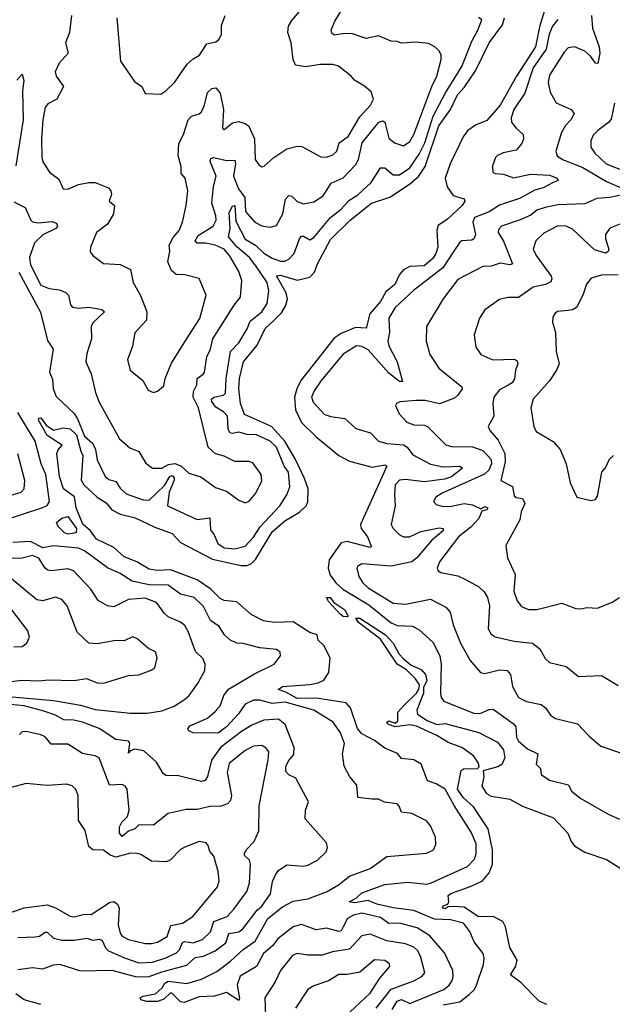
# Model space of a CAD drawing. Extents: x 1245515 to 1420776, y 606314 to 671314.
# Tile 310 of 385: x 1388513 to 1391356, y 648214 to 652936. Entities that reach past the tile are written whole.
import ezdxf

# ---------------------------------------------------------------- set-up
doc = ezdxf.new("R2010")
doc.units = 0

msp = doc.modelspace()

# ---------------------------------------------------------------- linework, layer by layer
at = {"layer": '0CON10XD'}
for points in [[(1388762.7, 652955), (1388753.1, 652875), (1388732.5, 652825), (1388745.5, 652775), (1388702.6, 652727.4), (1388683.8, 652685), (1388687.8, 652665), (1388724.4, 652615), (1388692.2, 652555), (1388648, 652532), (1388636, 652514), (1388624.7, 652455), (1388618, 652365), (1388620, 652275), (1388625, 652253.3), (1388657.1, 652205), (1388701.3, 652171.3), (1388722.5, 652125), (1388745, 652123.5), (1388795, 652145.5), (1388845, 652154.5), (1388875, 652154.4), (1388939.5, 652129.5), (1388950.5, 652115), (1388953.3, 652096.7), (1388943.3, 652065), (1388968, 652045), (1388963.1, 652005), (1388935.4, 651954.6), (1388881.5, 651915), (1388853.8, 651845), (1388852.3, 651822.3), (1388863.8, 651805), (1388915, 651766.2), (1388995, 651762.2), (1389045, 651737.5), (1389057.3, 651675), (1389092.6, 651612.6), (1389122.9, 651535), (1389121.4, 651495), (1389066, 651434), (1389055, 651370), (1389031.4, 651305), (1389044, 651255), (1389104, 651205), (1389129.7, 651159.7), (1389155, 651148), (1389175, 651154), (1389205, 651180), (1389211.9, 651215), (1389242, 651288), (1389311, 651399), (1389377.1, 651502.9), (1389408.5, 651615), (1389374.3, 651694.3), (1389305, 651711.9), (1389264.4, 651714.4), (1389242.2, 651732.2), (1389224.3, 651775), (1389234.2, 651825), (1389230, 651855), (1389249.2, 651890.9), (1389278.5, 651925), (1389294.4, 651964.4), (1389312.5, 652045), (1389319.5, 652115), (1389307.5, 652175), (1389288.3, 652198.3), (1389287.7, 652232.3), (1389273.2, 652285), (1389277.3, 652342.7), (1389299.2, 652385), (1389320.9, 652455), (1389337.8, 652472.2), (1389375, 652484.6), (1389385, 652494.4), (1389400, 652525), (1389415, 652586), (1389435, 652605.7), (1389455, 652608.1), (1389475, 652583.8), (1389491.1, 652505), (1389486.7, 652415), (1389495, 652408.8), (1389509.3, 652420.7), (1389535, 652441.5), (1389562.4, 652447.6), (1389595, 652438.2), (1389612.9, 652425), (1389639.3, 652365), (1389643.5, 652265), (1389660, 652240), (1389675, 652230.8), (1389686.8, 652233.2), (1389732, 652275), (1389795, 652316), (1389845, 652328.6), (1389866.8, 652326.8), (1389957.5, 652277.5), (1389985, 652275.6), (1390015, 652288.2), (1390034.5, 652305), (1390046.2, 652345), (1390089.2, 652375), (1390145, 652469.5), (1390196.9, 652525), (1390210, 652555), (1390199.4, 652589.4), (1390167.5, 652617.5), (1390120, 652645), (1390104, 652665), (1390042.8, 652712.8), (1390015, 652721.5), (1389955, 652721.4), (1389885, 652710), (1389837.3, 652717.3), (1389825.5, 652745.5), (1389816.4, 652825), (1389800, 652875), (1389803.1, 652905), (1389818.8, 652931.2), (1389855.4, 652974.6)], [(1389565, 651728.6), (1389520, 651805), (1389493.8, 651835), (1389451.9, 651855), (1389405, 651864.6), (1389364.1, 651864.1), (1389355.3, 651875), (1389369, 651901), (1389441.3, 651945), (1389455.6, 651974.4), (1389454.8, 651995), (1389435.6, 652055), (1389443.4, 652135), (1389455.2, 652185), (1389426.8, 652255), (1389430.3, 652269.7), (1389445.4, 652274.6), (1389505, 652260.5), (1389545, 652261.4), (1389548.8, 652245), (1389539.4, 652185), (1389563.9, 652125), (1389592.8, 652082.8), (1389596.9, 652015), (1389642.2, 651965), (1389675, 651947.7), (1389715, 651941.1), (1389745, 651948.6), (1389775.8, 652004.2), (1389788.2, 652075), (1389805, 652091.9), (1389819.1, 652089.1), (1389845, 652064.4), (1389875, 652051.9), (1389925, 652062.7), (1389969.5, 652090.5), (1390008.3, 652151.7), (1390065, 652177.7), (1390125, 652240), (1390138.2, 652265), (1390156.9, 652345), (1390237.1, 652445), (1390255, 652451.2), (1390264.7, 652444.7), (1390285, 652367.5), (1390311.4, 652345), (1390355, 652330.5), (1390385, 652350.9), (1390405, 652385.6), (1390490, 652615), (1390514.7, 652665), (1390535.4, 652745), (1390534.6, 652765), (1390525, 652785.6), (1390505, 652806.2), (1390475, 652820.8), (1390415, 652827.9), (1390345, 652823.3), (1390325, 652831.4), (1390295, 652832.2), (1390235, 652857.5), (1390175, 652845.2), (1390105, 652869.7), (1390061.9, 652868.1), (1390021.8, 652861.8), (1390010.5, 652870.5), (1390008.1, 652885), (1390025, 652928), (1390054.3, 652975)], [(1391035.6, 652995), (1391007.8, 652902.2), (1390988, 652805), (1390896, 652665), (1390818, 652525), (1390755, 652452.3), (1390700, 652430), (1390663.8, 652405), (1390642.7, 652377.3), (1390578.8, 652245), (1390554.7, 652175), (1390563.6, 652133.6), (1390592.9, 652092.9), (1390646.4, 652076.4), (1390648.9, 652065), (1390636, 652045), (1390565, 651978.5), (1390521.5, 651948.5), (1390515.2, 651924.8), (1390518.7, 651845), (1390510.4, 651815), (1390495, 651790.9), (1390453.8, 651755), (1390385, 651751.3), (1390354.6, 651735.4), (1390336, 651714), (1390312.6, 651665), (1390269.4, 651630.6), (1390245, 651583.7), (1390193.5, 651525), (1390175, 651455.5), (1390125, 651460), (1390055, 651430.9), (1390022.2, 651407.8), (1389862.7, 651205), (1389843.2, 651165), (1389832.3, 651125), (1389836.9, 651065), (1389865, 651003.3), (1389935.5, 650935.5), (1390045, 650846.2), (1390095, 650817.7), (1390205, 650789.2), (1390265, 650800.5), (1390274.2, 650795), (1390149.2, 650515), (1390151.6, 650495), (1390182.7, 650455), (1390199.5, 650410.5), (1390195, 650404.5), (1390085, 650433.9), (1390055, 650426.8), (1389998.7, 650345), (1389992.5, 650305), (1390002.2, 650272.2), (1390030.3, 650235), (1390063.2, 650205), (1390188.8, 650128.8), (1390295, 650042.7), (1390325, 650030.5), (1390397.5, 650027.5), (1390429.4, 650009.4), (1390495, 649950), (1390529, 649885), (1390534.8, 649845), (1390531.8, 649705), (1390535.5, 649685), (1390547.4, 649667.4), (1390695, 649608.7), (1390725, 649609.4), (1390765, 649626.8), (1390785, 649628.8), (1390881, 649561), (1390893.9, 649545), (1390896.9, 649495), (1390905.9, 649475), (1390949.1, 649439.1), (1390999.1, 649415), (1390990.6, 649365), (1391012, 649345), (1391015.8, 649315), (1391055, 649287.9), (1391145.5, 649265.5), (1391161.2, 649235), (1391205, 649201.4), (1391336.2, 649125), (1391390.9, 649100.9)], [(1390545, 648210.7), (1390625, 648225.9), (1390669.8, 648260.2), (1390694.6, 648285), (1390705.3, 648305), (1390738.7, 648405), (1390741.2, 648435), (1390736.7, 648456.7), (1390693.4, 648513.4), (1390673.3, 648563.3), (1390642, 648602), (1390579.4, 648619.4), (1390502.7, 648622.7), (1390405, 648664.1), (1390305, 648676.3), (1390226, 648694), (1390185, 648710.9), (1390120.9, 648700.9), (1390093.8, 648705), (1390127.2, 648722.8), (1390155, 648748.7), (1390265, 648787.7), (1390375, 648800), (1390465, 648789.8), (1390485, 648794.2), (1390661.9, 648875), (1390695, 648909.4), (1390702.6, 648937.4), (1390703.4, 648983.4), (1390678.9, 649038.9), (1390597, 649167), (1390555, 649245.9), (1390510.8, 649270.9), (1390470, 649285), (1390440, 649365), (1390405, 649386.2), (1390345, 649392.9), (1390326.2, 649416.2), (1390265, 649441.8), (1390215, 649479.1), (1390155, 649510.5), (1390134.4, 649535.6), (1390101.1, 649635), (1390079.4, 649659.4), (1389937.8, 649682.3), (1389845, 649680.8), (1389790.7, 649710.7), (1389753.2, 649723.2), (1389775, 649738.4), (1389905, 649747.9), (1389945.6, 649755), (1389972.1, 649767.9), (1389996.5, 649805), (1390002.7, 649875), (1389972.5, 649935), (1389945, 649960), (1389940, 649985), (1389905, 649997.1), (1389825, 650047.9), (1389735, 650044.2), (1389682.8, 650052.8), (1389623.5, 650083.5), (1389555, 650144.1), (1389495, 650150.4), (1389475, 650159.6), (1389431.2, 650205), (1389365, 650249.5), (1389237.1, 650297.1), (1389175, 650294.5), (1389135, 650300.5), (1389075, 650335.5), (1389015, 650360), (1388964.3, 650404.3), (1388881.9, 650445), (1388852.5, 650485), (1388815.6, 650515.6), (1388783.9, 650593.9), (1388776.8, 650646.8), (1388723.5, 650685), (1388704, 650745), (1388691.8, 650855), (1388697.6, 650872.4), (1388716.7, 650895), (1388645, 650942), (1388603.9, 651015), (1388605.8, 651024.2), (1388615, 651025.6), (1388640.4, 650990.4), (1388675, 650967.5), (1388721.5, 650978.5), (1388755, 650973.3), (1388786.1, 650945), (1388806, 650866), (1388816.9, 650845), (1388807.7, 650727.7), (1388820.4, 650705), (1388885.9, 650645.9), (1388927.9, 650617.9), (1388955, 650584.7), (1388995, 650564.7), (1389067.4, 650547.4), (1389162.2, 650502.2), (1389245, 650471.1), (1389285, 650428), (1389438.5, 650348.5), (1389575, 650318.7), (1389605, 650318.5), (1389625, 650327), (1389645, 650347.1), (1389725, 650479.8), (1389785, 650532.5), (1389856.2, 650573.8), (1389888.2, 650605), (1389896.3, 650623.7), (1389897.7, 650685), (1389880.3, 650735), (1389837.1, 650827.1), (1389785.3, 650915), (1389721.2, 650985), (1389592.7, 651042.7), (1389572.2, 651095), (1389565.2, 651165), (1389567.9, 651215), (1389587.6, 651295), (1389652.1, 651375), (1389691.4, 651455), (1389735, 651494.3), (1389769.8, 651530.2), (1389788, 651562), (1389797.6, 651595), (1389791.1, 651625), (1389745, 651707.1), (1389765, 651710.8), (1389845, 651686.7), (1389905, 651700.9), (1389927.3, 651725), (1389941.6, 651765), (1390005, 651880.8), (1390098.6, 651975), (1390201.8, 652055), (1390288.5, 652085), (1390382.8, 652147.2), (1390426, 652184), (1390458.2, 652231.8), (1390523.6, 652426.4), (1390579.4, 652505), (1390613.5, 652575), (1390645, 652610.2), (1390699.6, 652690.4), (1390765, 652825.3), (1390829.2, 652910.8), (1390839.7, 652945)], [(1388980, 652945), (1388997, 652737), (1389065, 652640), (1389100, 652615), (1389115, 652582.5), (1389190.7, 652579.3), (1389215, 652593.8), (1389256, 652635), (1389317.1, 652722.9), (1389345, 652748), (1389376.7, 652765), (1389410.5, 652819.5), (1389455, 652830), (1389469.2, 652840.8), (1389481.2, 652865), (1389482.3, 652907.7), (1389498.8, 652955)], [(1389645.6, 651755.6), (1389615.7, 651795.7), (1389555, 651846.6), (1389515.8, 651895), (1389523.9, 651935), (1389518.8, 652011.2), (1389535, 652041.8), (1389545.2, 652045), (1389550.1, 651970.1), (1389595, 651883.3), (1389645, 651853.6), (1389685, 651815.9), (1389725, 651792.2), (1389765, 651777.4), (1389785, 651778.2), (1389805, 651786.6), (1389830.8, 651815), (1389855, 651884.3), (1389865, 651897.3), (1389875, 651898.2), (1389905, 651880.4), (1389925, 651890.9), (1390005, 651986.6), (1390055, 652027.6), (1390091.7, 652068.3), (1390135, 652095.2), (1390200, 652155), (1390244.3, 652225.7), (1390265, 652225.3), (1390305, 652191.9), (1390335, 652191.6), (1390385, 652225.7), (1390429.6, 652290.4), (1390456.9, 652345), (1390496.9, 652473.1), (1390556.7, 652585), (1390635, 652710.4), (1390683.6, 652836.4), (1390711.1, 652885), (1390730, 652935), (1390715, 652945.5)], [(1391095, 652936.1), (1391068.7, 652905), (1391053.3, 652866.7), (1391039.6, 652795), (1390976, 652704), (1390937, 652583), (1390883.2, 652505), (1390871.8, 652465), (1390872.7, 652445), (1390894.4, 652415), (1390928.6, 652385), (1390930.5, 652365), (1390922, 652342), (1390895, 652310.4), (1390832.7, 652297.3), (1390805.5, 652284.5), (1390795.6, 652274.4), (1390781.1, 652235), (1390783.3, 652205), (1390795, 652198.2), (1390835, 652194.5), (1390882.3, 652177.7), (1390964.7, 652194.7), (1391055, 652190), (1391092.5, 652175), (1391096.2, 652165), (1391072, 652155), (1391025, 652129.7), (1390985, 652118.9), (1390911.1, 652078.9), (1390815, 652045.6), (1390765, 652014.8), (1390695, 651987.7), (1390687.3, 651965), (1390700, 651905), (1390694.4, 651885.6), (1390682.4, 651877.6), (1390635, 651875.3), (1390625, 651868.5), (1390542.9, 651745), (1390403.3, 651636.7), (1390315, 651555.6), (1390284, 651505), (1390287.3, 651435), (1390279.6, 651395), (1390285, 651371.9), (1390324.4, 651295), (1390350, 651200), (1390335, 651200.6), (1390285, 651240), (1390185, 651351.9)], [(1391256.2, 652955), (1391260.8, 652895), (1391293.5, 652805), (1391296.4, 652775), (1391287.5, 652725), (1391275, 652727.1), (1391251.5, 652761.5), (1391225.2, 652785.2), (1391175, 652805.3), (1391145, 652801.2), (1391125, 652780.5), (1391055, 652670), (1391048.2, 652635), (1391057.9, 652587.9), (1391086.9, 652536.9), (1391159.2, 652505), (1391173.1, 652485), (1391157.9, 652455), (1391131.5, 652428.5), (1391112.4, 652395), (1391086.1, 652305), (1391092.4, 652282.4), (1391116.9, 652265), (1391215, 652226.1), (1391329, 652159), (1391410, 652125)], [(1388500.3, 652645), (1388525, 652673.8), (1388533.3, 652643.3), (1388527.7, 652595), (1388530.6, 652455), (1388494.2, 652235)], [(1391366.2, 652535), (1391350.6, 652459.4), (1391337.8, 652442.2), (1391286.7, 652405), (1391265, 652381.4), (1391252.7, 652355), (1391253.6, 652325), (1391272.7, 652295), (1391327.3, 652245), (1391425, 652205.5)], [(1391405, 652095.7), (1391345, 652082.5), (1391282.3, 652077.7), (1391225, 652051.9), (1391095, 652047), (1391035, 652035.7), (1390995, 652021.5), (1390965, 651998.6), (1390915, 651975.3), (1390825, 651946.2), (1390811.2, 651928.8), (1390808.9, 651915), (1390834.1, 651874.1), (1390877.8, 651765), (1390865, 651760), (1390818.4, 651768.4), (1390775, 651753.8), (1390735, 651752.7), (1390615, 651689.2), (1390545, 651597.1), (1390464.6, 651465), (1390463.4, 651393.4), (1390480.3, 651330.3), (1390524.3, 651265), (1390634, 651175), (1390636, 651165), (1390615.6, 651135), (1390599.3, 651120.7), (1390526.9, 651093.1), (1390458.6, 651108.6), (1390415, 651108.6), (1390337.2, 651102.8), (1390321.4, 651095), (1390316.9, 651085), (1390334.4, 651045), (1390370.9, 651005), (1390405, 650992.4), (1390455, 650990.8), (1390470.6, 650985), (1390557.2, 650897.2), (1390585, 650889.1), (1390686.5, 650886.5), (1390735, 650869.2), (1390775, 650826), (1390777, 650805), (1390763.3, 650775), (1390743.8, 650756.2), (1390540.5, 650665), (1390510, 650645), (1390499.4, 650625), (1390510.7, 650610.7), (1390545, 650601.6), (1390585, 650602.5), (1390646.2, 650616.2), (1390685, 650609.3), (1390725, 650589.2), (1390745, 650600.7), (1390759.2, 650595), (1390754.2, 650585), (1390731.2, 650578.8), (1390716.3, 650543.7), (1390677.9, 650502.1), (1390619.1, 650455), (1390527.1, 650335), (1390515.5, 650305), (1390521.7, 650291.7), (1390534, 650284), (1390615, 650268.2), (1390655, 650250), (1390715.8, 650215), (1390741.5, 650191.5), (1390758.2, 650165), (1390768, 650125), (1390760.8, 650015), (1390775, 649988.1), (1390795, 649975.5), (1390885, 649955.4), (1390974, 649945), (1391008.3, 649918.3), (1391035, 649872.5), (1391055, 649853.3), (1391135, 649832.9), (1391195, 649785.8), (1391305, 649790), (1391385, 649741.9)], [(1388485, 652061.8), (1388539.1, 652035), (1388566.2, 651975), (1388575, 651966.8), (1388602.2, 651962.2), (1388668.4, 651968.4), (1388689.3, 651959.3), (1388694.7, 651945), (1388686.2, 651933.8), (1388625, 651903.6), (1388585, 651865.8), (1388561, 651795), (1388565, 651759.4), (1388615, 651661.8), (1388655, 651645.9), (1388705, 651640), (1388735, 651627.5), (1388747.3, 651615), (1388757.6, 651567.6), (1388766.4, 651556.4), (1388795, 651551.5), (1388845, 651557.1), (1388907.5, 651545), (1388920, 651535), (1388865, 651481.4), (1388856.4, 651465), (1388857.3, 651405), (1388836.2, 651335), (1388831.2, 651295), (1388856.7, 651236.7), (1388877.4, 651147.4), (1388893.6, 651105), (1388992.5, 650925), (1389042.6, 650882.6), (1389085.8, 650865), (1389118.7, 650808.7), (1389151.2, 650785), (1389194.6, 650785.4), (1389226.8, 650803.2), (1389257.7, 650807.7), (1389286.5, 650796.5), (1389325, 650761.1), (1389382.7, 650742.7), (1389452.7, 650692.7), (1389505, 650674.6), (1389565, 650631.4), (1389595, 650618.1), (1389615, 650625.8), (1389646.7, 650665), (1389675.4, 650724.6), (1389671.2, 650755), (1389631.2, 650811.2), (1389615, 650816.4), (1389545, 650816.4), (1389495, 650842.7), (1389452.9, 650852.9), (1389417.1, 650885), (1389371.4, 651075), (1389345.2, 651125), (1389347.8, 651152.2), (1389363.2, 651185), (1389364.5, 651215), (1389394.4, 651235), (1389399.6, 651245), (1389411.7, 651318.3), (1389428.3, 651355), (1389440.3, 651405), (1389542.8, 651567.2), (1389573.3, 651605), (1389579.6, 651685), (1389565, 651728.6)], [(1391408, 651962), (1391345, 651936.4), (1391324.2, 651905), (1391324.4, 651885), (1391339.5, 651835), (1391336.8, 651823.2), (1391323.5, 651816.5), (1391271.7, 651831.7), (1391165, 651930.6), (1391135, 651946.2), (1391095, 651946.9), (1391027.7, 651912.3), (1390989.2, 651875), (1390976.7, 651835), (1390990.6, 651805), (1391063.3, 651705), (1391066.7, 651693.3), (1391061.3, 651678.7), (1391036.2, 651665), (1390976.9, 651653.1), (1390906.6, 651603.4), (1390855, 651603.6), (1390815, 651594.4), (1390745.4, 651544.6), (1390720, 651505), (1390693.1, 651425), (1390701.4, 651365), (1390725, 651329.2), (1390784, 651304), (1390885, 651307.5), (1390900.4, 651300.4), (1390903.3, 651285), (1390892.1, 651255), (1390887, 651213), (1390876.1, 651193.9), (1390856.3, 651183.7), (1390815, 651161.2), (1390787.9, 651125), (1390782.9, 651095), (1390787.5, 651035), (1390760.8, 650985), (1390768.1, 650965), (1390808.5, 650918.5), (1390841.3, 650855), (1390841.7, 650815), (1390822.2, 650725), (1390877.3, 650697.3), (1390885, 650652.9), (1390895, 650644.6), (1390925, 650640), (1390937.2, 650615), (1390919.3, 650575), (1390912.2, 650537.8), (1390845.9, 650414.1), (1390853.1, 650355), (1390890.5, 650275), (1390883.8, 650195), (1390899.2, 650149.2), (1390921.5, 650121.5), (1390955, 650107.3), (1390995, 650107.1), (1391115, 650137.1), (1391181.2, 650111.2), (1391205, 650110), (1391235, 650116.2), (1391285, 650114.2), (1391355, 650142), (1391391.2, 650165)], [(1388509.6, 651725), (1388613.4, 651533.4), (1388646.5, 651396.5), (1388674.4, 651355), (1388657.1, 651245), (1388671.2, 651211.2), (1388673.9, 651165), (1388689.2, 651129.1), (1388775, 651046.9), (1388791.4, 651021.4), (1388825, 650937.9), (1388863.8, 650903.8), (1388877.5, 650875), (1388884.8, 650824.8), (1388923.1, 650745), (1388940.7, 650730.7), (1388975, 650720.3), (1388995, 650688.2), (1389025, 650661.3), (1389105, 650632.6), (1389135, 650631.1), (1389208.8, 650701.2), (1389233.5, 650745), (1389245, 650749.8), (1389255, 650738.9), (1389255, 650728), (1389230.9, 650669.1), (1389222.1, 650605), (1389365, 650538.8), (1389426, 650546), (1389428.4, 650488.4), (1389445.8, 650465.8), (1389463.7, 650423.7), (1389495, 650402.9), (1389545, 650398.1), (1389595, 650410.7), (1389635, 650453.3), (1389666.6, 650503.4), (1389761.9, 650605), (1389795, 650657.3), (1389809.4, 650695), (1389803, 650765), (1389782.5, 650795), (1389746, 650885), (1389715, 650913.8), (1389648.8, 650945), (1389605, 650946.8), (1389565, 650957.1), (1389535, 650950.9), (1389521.3, 650955), (1389513.2, 650973.2), (1389510.9, 651035), (1389491.2, 651055), (1389455, 651076.7), (1389434.6, 651105), (1389434.2, 651115), (1389445, 651125.4), (1389491.2, 651135), (1389500.3, 651145), (1389503.6, 651215), (1389524.7, 651345), (1389564.8, 651385.2), (1389605, 651452.5), (1389619.8, 651490.2), (1389675.2, 651534.8), (1389700.3, 651575), (1389708, 651635), (1389700.8, 651675), (1389645.6, 651755.6)], [(1391385, 651712.3), (1391305, 651710.9), (1391254.4, 651695.6), (1391232.4, 651667.6), (1391215.5, 651615), (1391184.8, 651555.2), (1391166.1, 651543.9), (1391145, 651540.9), (1391093.8, 651536.2), (1391082.1, 651527.9), (1391071.7, 651508.3), (1391069.4, 651485), (1391083.1, 651435), (1391087.8, 651345), (1391100.8, 651285), (1391088.6, 651255), (1391055, 651204.2), (1390977.1, 651115), (1390965.7, 651075), (1390980, 650985), (1390990.5, 650960.5), (1391072.4, 650912.4), (1391105.8, 650875), (1391134.3, 650805), (1391154.3, 650714.3), (1391186, 650646), (1391255, 650630), (1391275, 650633.8), (1391285, 650650), (1391306.2, 650765), (1391324.1, 650785.9), (1391342.7, 650827.3), (1391362.5, 650845)], [(1390185, 651351.9), (1390155, 651368.9), (1390128.8, 651371.2), (1390065, 651331.5), (1389959.7, 651205), (1389926.6, 651155), (1389913.3, 651125), (1389921.9, 651101.9), (1389974.3, 651044.3), (1390005, 651033.1), (1390072.6, 651022.6), (1390125.3, 650975.3), (1390196, 650955), (1390234, 650914), (1390275, 650903.3), (1390355, 650896.1), (1390371.8, 650885), (1390399.3, 650849.3), (1390485, 650803.3), (1390545, 650790.8), (1390624.6, 650794.6), (1390638.1, 650785), (1390585, 650742.5), (1390551.5, 650731.5), (1390455, 650719.5), (1390365, 650730.9), (1390335, 650727.7), (1390314.7, 650705), (1390310.8, 650659.2), (1390315.3, 650605), (1390295.5, 650515), (1390304.4, 650495), (1390334.8, 650464.8), (1390355, 650455.4), (1390383.3, 650455), (1390438.5, 650481.5), (1390525, 650499.2), (1390545.7, 650495.7), (1390544.6, 650485), (1390490.1, 650439.9), (1390418.8, 650355), (1390394.3, 650335.7), (1390294.8, 650314.8), (1390154.2, 650325.8), (1390135, 650315.6), (1390130.5, 650305), (1390139.7, 650265), (1390159.5, 650235), (1390185, 650211), (1390305, 650137), (1390365, 650132.5), (1390485, 650155.8), (1390558.1, 650118.1), (1390578.5, 650095), (1390593.4, 650033.4), (1390628.4, 649945), (1390675, 649862.9), (1390723.8, 649805), (1390745, 649800.5), (1390815, 649817.5), (1390852, 649815), (1390868.5, 649795), (1390877.6, 649737.6), (1390905.8, 649685), (1390945.4, 649665.4), (1391015, 649652.2), (1391035.6, 649635), (1391060.3, 649600.3), (1391083.8, 649583.8), (1391189.3, 649559.3), (1391245, 649498.8), (1391301.5, 649451.5), (1391405, 649416.9)], [(1388425, 650530.2), (1388625, 650595.7), (1388644.8, 650605.2), (1388656.8, 650625), (1388638.5, 650755), (1388616.2, 650805), (1388587, 650915), (1388505, 651051.2)], [(1388435, 650643.9), (1388520.8, 650669.2), (1388534.4, 650685), (1388537.9, 650725), (1388503.8, 650853.8)], [(1388745, 650468.1), (1388728.8, 650475), (1388697.5, 650505), (1388690, 650525), (1388715, 650545.7), (1388745, 650553.8), (1388786.5, 650495), (1388785, 650476), (1388775, 650472.7), (1388745, 650468.1)], [(1390301.1, 648188.9), (1390325, 648228.2), (1390345, 648236), (1390385, 648216.8), (1390548.2, 648285), (1390573.3, 648305), (1390587.2, 648325), (1390593.1, 648345), (1390591.6, 648375), (1390550.8, 648460.9), (1390481.4, 648541.4), (1390419.8, 648579.8), (1390335, 648602), (1390285, 648601.5), (1390245, 648629.8), (1390155, 648651), (1390115, 648641.2), (1390085.9, 648625), (1390065, 648585.6), (1390055, 648565.4), (1390045, 648563), (1389985, 648578.4), (1389935, 648570.4), (1389865, 648596), (1389825, 648584.8), (1389752.1, 648527.9), (1389725.8, 648494.2), (1389683.3, 648456.7), (1389649.5, 648395), (1389571.5, 648348.5), (1389556.3, 648306.3), (1389567.9, 648242.1), (1389565, 648231.9), (1389505, 648270.7), (1389447.5, 648252.5), (1389375, 648250.2), (1389303, 648223), (1389285.4, 648225.4), (1389243.6, 648266.4), (1389235, 648266.7), (1389205, 648237.9), (1389175, 648227.8), (1389123, 648227), (1389094.4, 648235), (1389091.8, 648245), (1389105, 648252.1), (1389165, 648263.6), (1389196.6, 648293.4), (1389209.4, 648315), (1389225, 648324.3), (1389316, 648314), (1389385, 648333.9), (1389459.2, 648370.8), (1389525, 648420.2), (1389585, 648476), (1389643.1, 648516.9), (1389703.4, 648625), (1389775, 648680.8), (1389825, 648708.6), (1389895, 648720), (1389985, 648753.8), (1390042.8, 648787.2), (1390095, 648828.1), (1390194.3, 648865), (1390275, 648922.1), (1390465, 648939.2), (1390498.8, 648955), (1390510, 648980), (1390508.5, 649015), (1390485, 649070), (1390465, 649094), (1390395, 649128.5), (1390345.4, 649135.4), (1390334.6, 649164.6), (1390324.6, 649174.6), (1390263.2, 649183.2), (1390235, 649196.7), (1390205, 649197.5), (1390136, 649205), (1390131.4, 649265), (1390096.7, 649305), (1390070.8, 649355), (1390062, 649415), (1390072.1, 649465), (1390052.8, 649515), (1390016.9, 649566.9), (1389924.6, 649625), (1389786.7, 649663.3), (1389725, 649655.9), (1389665, 649672.5), (1389635, 649672.8), (1389595, 649653.2), (1389562.6, 649607.4), (1389505.4, 649544.5), (1389465, 649513.8), (1389345.2, 649515.2), (1389325.4, 649525), (1389320.4, 649535), (1389330.1, 649549.9), (1389414.7, 649585.2), (1389451.8, 649618.2), (1389475, 649645.7), (1389492.5, 649695), (1389515.7, 649724.3), (1389639.1, 649799.1), (1389735, 649844.4), (1389764, 649885), (1389762.3, 649902.3), (1389745, 649915.6), (1389665, 649923.6), (1389585, 649943.6), (1389555, 649945.5), (1389520.8, 649960.8), (1389495.3, 649985.3), (1389470, 650025), (1389429.6, 650055), (1389395, 650121.2), (1389351.1, 650165), (1389285, 650180.4), (1389225, 650223.2), (1389135, 650225.5), (1389052.5, 650242.5), (1388995, 650279.6), (1388935, 650307.6), (1388825, 650388.2), (1388795, 650401.1), (1388675, 650412.7), (1388625, 650402.7), (1388565, 650433.8), (1388481, 650429)], [(1388460, 649690), (1388675, 649671.2), (1388805, 649647.9), (1388875, 649627.8), (1389045, 649610.4), (1389125, 649610.3), (1389195, 649621.2), (1389255, 649642.9), (1389304.3, 649675), (1389326.5, 649695), (1389368.9, 649755), (1389401.1, 649815), (1389403.3, 649845), (1389391.4, 649871.4), (1389356.2, 649906.2), (1389322, 650002), (1389305, 650030), (1389285, 650045.5), (1389225, 650071.5), (1389208.3, 650088.2), (1389169.9, 650139.9), (1389115, 650160.7), (1389035.7, 650154.3), (1388965, 650120), (1388935, 650124.3), (1388889.6, 650149.6), (1388854.5, 650205), (1388772, 650292), (1388745, 650301.6), (1388665, 650291.8), (1388648, 650295), (1388635.3, 650305.2), (1388605, 650354), (1388575, 650366.5), (1388525, 650352.5), (1388455, 650352.1)], [(1388375, 649750.7), (1388525, 649768.8), (1388605.3, 649764.8), (1388650.1, 649769.9), (1388775, 649766.9), (1388834.3, 649775.7), (1388885, 649755.7), (1388915, 649754.4), (1389035, 649791.1), (1389085, 649794.5), (1389144.5, 649815.5), (1389162.4, 649827.6), (1389172.9, 649875), (1389165, 649903.8), (1389130.6, 649920.6), (1389075, 649967.5), (1389055, 649975.7), (1389015, 649956.9), (1388975, 649957.8), (1388885, 649942.9), (1388845.5, 649945.5), (1388788.5, 649998.5), (1388740.9, 650125), (1388715, 650154.4), (1388685, 650166.4), (1388625, 650148.7), (1388595, 650153.3), (1388455, 650270.7)], [(1390085, 650071.9), (1390065, 650072.7), (1390051.2, 650085), (1389995, 650145.7), (1389986, 650165), (1390002.5, 650165), (1390020.1, 650140.1), (1390072.7, 650105), (1390088.6, 650075), (1390085, 650071.9)], [(1388485, 649927.5), (1388525, 649930), (1388548, 649945), (1388560, 649975), (1388552.5, 650005), (1388475.4, 650105)], [(1391042, 648212), (1391005, 648228.7), (1390917.5, 648317.5), (1390867.5, 648355), (1390893.9, 648396.1), (1390899.5, 648425), (1390865.4, 648485.4), (1390844.7, 648585), (1390830.5, 648610.5), (1390785, 648635.2), (1390715, 648633.9), (1390645, 648678.9), (1390593.4, 648683.4), (1390568.5, 648681.5), (1390555, 648672.2), (1390541.4, 648675), (1390544.5, 648685.5), (1390566.9, 648693.1), (1390572.5, 648705), (1390568.8, 648735), (1390581.2, 648745), (1390679.8, 648780.2), (1390733.5, 648806.5), (1390766.4, 648843.6), (1390781.9, 648885), (1390782.4, 648955), (1390760.5, 649055), (1390691.3, 649161.3), (1390641.3, 649205), (1390614.3, 649245), (1390630.6, 649335), (1390645, 649344.3), (1390707.5, 649342.5), (1390716.9, 649353.1), (1390715, 649370.8), (1390690, 649405), (1390635, 649444.7), (1390569, 649469), (1390515, 649503.5), (1390417.1, 649547.1), (1390385, 649553.9), (1390315, 649544.2), (1390282.5, 649555), (1390272.5, 649565), (1390285, 649572.5), (1390315, 649562.5), (1390327.5, 649572.5), (1390328, 649615), (1390354, 649645), (1390416.4, 649705), (1390428.5, 649725), (1390431.1, 649745), (1390412.3, 649775), (1390368.3, 649818.3), (1390324.2, 649844.2), (1390244.7, 649964.7), (1390139.1, 650045), (1390126.7, 650065), (1390145, 650065.3), (1390268.2, 649985), (1390305.2, 649945.2), (1390333.5, 649893.5), (1390355, 649870), (1390390.7, 649840.7), (1390439.2, 649819.2), (1390460.9, 649795), (1390467, 649765), (1390451.1, 649735), (1390450.8, 649705), (1390419.4, 649625), (1390421.2, 649605), (1390468.9, 649575), (1390515, 649555.3), (1390555, 649560.7), (1390716.5, 649516.5), (1390805, 649470), (1390834.6, 649434.6), (1390841.4, 649395), (1390826, 649364), (1390807.4, 649352.6), (1390737.4, 649332.6), (1390740.7, 649305), (1390730, 649260), (1390752.9, 649225), (1390775, 649212.5), (1390865, 649197.3), (1390925, 649164.6), (1391075, 649108.2), (1391143.7, 649033.7), (1391159.2, 648995), (1391175, 648974.1), (1391225, 648943.3), (1391328.1, 648908.1), (1391396.7, 648865)], [(1388505, 648380), (1388575, 648390), (1388625, 648383.3), (1388675, 648403.6), (1388705, 648405.4), (1388805, 648373.8), (1388955, 648377.9), (1389074.4, 648345.6), (1389135, 648347.4), (1389195, 648370), (1389315, 648400.6), (1389355, 648437.7), (1389395, 648444.3), (1389450.4, 648469.6), (1389502, 648508), (1389516.4, 648553.6), (1389565, 648561.8), (1389584.5, 648575.5), (1389652.8, 648665), (1389675.7, 648685), (1389716.4, 648743.6), (1389726.7, 648803.3), (1389741.5, 648838.5), (1389755.4, 648854.6), (1389795, 648882.2), (1389874.2, 648875.8), (1389895, 648880.8), (1389942, 648905), (1389983.3, 648945), (1389990, 648965), (1389985, 648987.5), (1389882.7, 649102.7), (1389884.1, 649144.1), (1389899.4, 649185), (1389837.6, 649297.6), (1389805, 649314.3), (1389790.8, 649330.8), (1389790.5, 649355), (1389805, 649382.5), (1389828.1, 649411.9), (1389830.1, 649445), (1389786.9, 649555), (1389755, 649581.7), (1389685, 649575.9), (1389627.4, 649552.6), (1389577.8, 649522.2), (1389476.8, 649445), (1389432.9, 649385), (1389415, 649306), (1389403.1, 649286.9), (1389385, 649282.9), (1389275, 649309.5), (1389215, 649310.8), (1389201.1, 649321.1), (1389170, 649375), (1389109.2, 649429.2), (1389065, 649436.7), (1389041.9, 649428.1), (1389035, 649418.8), (1389041.1, 649465), (1389035.6, 649475), (1388975, 649484), (1388895, 649535.9), (1388815, 649567.3), (1388773.4, 649576.6), (1388725, 649578.2), (1388685, 649600.6), (1388629.4, 649619.4), (1388535, 649644.8), (1388434.5, 649654.5)], [(1388505, 648534.2), (1388587.1, 648537.1), (1388608.9, 648541.1), (1388635, 648559.2), (1388645, 648558.9), (1388675, 648531.2), (1388715, 648521), (1388775, 648521), (1388835, 648531.2), (1388865, 648521.2), (1388895.8, 648525.8), (1388909.4, 648519.4), (1388924.7, 648485), (1388939.8, 648469.8), (1389016.7, 648436.7), (1389085, 648412.2), (1389150, 648415), (1389215, 648435.9), (1389265, 648460), (1389280, 648475), (1389295, 648509.3), (1389304.4, 648515), (1389345, 648508.9), (1389390, 648525), (1389428.6, 648561.4), (1389445, 648610.5), (1389508.7, 648635), (1389540.8, 648669.2), (1389603.2, 648755), (1389615.3, 648795), (1389621.3, 648885), (1389616.1, 648905), (1389593.1, 648925), (1389590.8, 648935), (1389602.9, 648957.1), (1389638.5, 648995), (1389660, 649045), (1389662.7, 649165), (1389705.4, 649385.4), (1389708.1, 649425), (1389695, 649444.2), (1389675, 649454.4), (1389635, 649451.1), (1389595, 649430.4), (1389518, 649368), (1389508.3, 649325), (1389530, 649215), (1389525, 649191.2), (1389510, 649175), (1389475, 649162.2), (1389433.6, 649163.6), (1389365, 649147.3), (1389312.6, 649147.4), (1389225, 649128.2), (1389155, 649072.2), (1389085, 649074.4), (1389066.4, 649055), (1389035, 649044.1), (1389005, 649018.5), (1388992.6, 649035), (1388991.7, 649065), (1389003, 649087), (1389030.7, 649115), (1389038, 649145), (1389028.8, 649245), (1389019.8, 649259.8), (1389005, 649268.5), (1388944.5, 649264.5), (1388895.3, 649395.3), (1388875, 649405.5), (1388815, 649416.2), (1388745, 649461.2), (1388665, 649460.9), (1388635, 649495.6), (1388615, 649505.5), (1388545, 649522.7), (1388525, 649520), (1388512.5, 649507.5)], [(1388474.6, 648655.4), (1388535, 648676.2), (1388645, 648690), (1388685, 648676.9), (1388756, 648636), (1388775, 648632.5), (1388825, 648645.4), (1388855.9, 648644.1), (1388945, 648701.8), (1388965, 648706.2), (1388983.1, 648693.1), (1388991.2, 648675), (1388986.2, 648595), (1388994.7, 648555), (1389005, 648540.4), (1389035, 648524.1), (1389115, 648505.9), (1389145, 648504.6), (1389175, 648512), (1389221.6, 648538.4), (1389239, 648591), (1389295, 648603.5), (1389344.7, 648635.3), (1389462.6, 648777.4), (1389471.1, 648805), (1389465, 648850), (1389444.3, 648924.3), (1389425.8, 648945.8), (1389418, 648975), (1389407.6, 648987.6), (1389375, 648994.2), (1389305, 648966.9), (1389285, 648955.4), (1389235.6, 648905), (1389215, 648896.5), (1389145, 648900.4), (1389095, 648931.5), (1389075, 648936.9), (1389045, 648938.8), (1388975, 648919.4), (1388948.2, 648928.2), (1388915, 648952.5), (1388865, 648954.5), (1388845, 648970), (1388827.5, 649047.5), (1388795.6, 649095), (1388793.6, 649215), (1388783.1, 649243.1), (1388765, 649261.9), (1388739.3, 649269.3), (1388645, 649263.6), (1388545, 649273.1), (1388425, 649240)], [(1390224, 648195), (1390295, 648285.6), (1390403.5, 648326.5), (1390442.7, 648347.3), (1390457.5, 648365), (1390436.2, 648445), (1390421.9, 648471.9), (1390405, 648487), (1390365, 648503.9), (1390275, 648517.7), (1390195, 648550), (1390155, 648542.3), (1390095, 648478), (1390014, 648466), (1389965, 648449.3), (1389895, 648449.1), (1389845, 648457.8), (1389821.9, 648448.1), (1389764, 648376), (1389738.9, 648321.1), (1389690, 648245), (1389694.3, 648115)], [(1390075.3, 648155), (1390195, 648267.3), (1390240.8, 648339.2), (1390288.6, 648395), (1390287, 648407), (1390265, 648423.6), (1390215, 648426.4), (1390145, 648368.5), (1390085, 648356.9), (1390045, 648356.5), (1389995, 648326.1), (1389925, 648302.7), (1389895.3, 648284.7), (1389836.2, 648195)], [(1388615, 648213.3), (1388535, 648234.8), (1388495, 648263.8)]]:
    msp.add_lwpolyline(points, dxfattribs=at)

doc.saveas('drawing.dxf')
